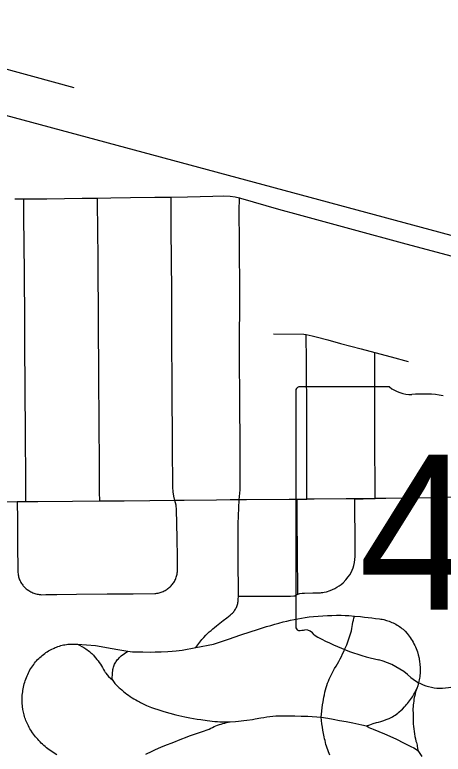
# Model space of a CAD drawing. Extents: x -59 to 82, y -3 to 49.
# Drawn here: x -9.808 to -9.443, y 33.648 to 34.277 of the extents above; entities that cross this region are included whole.
import ezdxf

# ---------------------------------------------------------------- set-up
doc = ezdxf.new("R2010")
doc.units = 0
for name, color, linetype in [('GM_X_City_Street', 7, 'Continuous'), ('GM_X_County_Road', 7, 'Continuous'), ('GM_X_Rail_Line', 7, 'Continuous'), ('GM_X_State_Location', 7, 'Continuous'), ('GM_X_State_Route', 7, 'Continuous'), ('GM_X_State_Shield', 7, 'Continuous')]:
    doc.layers.add(name, color=color, linetype=linetype)

msp = doc.modelspace()

# ---------------------------------------------------------------- linework, layer by layer
at = {"layer": 'GM_X_City_Street'}
msp.add_line((-9.56728, 33.86437), (-9.55882, 33.86448), dxfattribs=at)
for points in [[(-9.83238, 34.23517), (-9.79265, 34.2243), (-9.75737, 34.21464)], [(-9.79819, 33.86225), (-9.79826, 33.87264), (-9.79857, 33.92778), (-9.79869, 33.95064), (-9.79886, 33.96739), (-9.79901, 33.98752), (-9.79909, 34.01587), (-9.79947, 34.05716), (-9.79986, 34.10497), (-9.79982, 34.12003)], [(-9.73528, 33.86284), (-9.73542, 33.8707), (-9.73559, 33.89367), (-9.73581, 33.92953), (-9.73611, 33.96866), (-9.73642, 34.01585), (-9.73663, 34.06552), (-9.73694, 34.09735), (-9.73707, 34.1133), (-9.73714, 34.12069)], [(-9.6714, 33.86328), (-9.67229, 33.86696), (-9.67286, 33.87092), (-9.67292, 33.87464), (-9.67323, 33.90943), (-9.67352, 33.96058), (-9.67382, 34.00154), (-9.6739, 34.01582), (-9.67404, 34.04326), (-9.67422, 34.06626), (-9.67439, 34.09578), (-9.67449, 34.11793), (-9.67451, 34.12146)], [(-9.61724, 33.782), (-9.61734, 33.81513), (-9.61744, 33.84359), (-9.61663, 33.86402), (-9.61561, 33.87262), (-9.61573, 33.91681), (-9.61591, 33.94076), (-9.61624, 33.99301), (-9.61608, 34.03794), (-9.61632, 34.0834), (-9.61646, 34.10937), (-9.6163, 34.12097)], [(-9.58743, 34.00517), (-9.56151, 34.00496), (-9.55939, 34.00463), (-9.55433, 34.0034), (-9.551, 34.00258), (-9.54109, 33.99992), (-9.53038, 33.99704), (-9.51263, 33.99239), (-9.50102, 33.98927), (-9.48713, 33.98551), (-9.47277, 33.9816)], [(-9.55882, 33.86448), (-9.55906, 33.93585), (-9.55935, 33.98121), (-9.55939, 34.00463)], [(-9.50067, 33.86497), (-9.50111, 33.9201), (-9.50102, 33.95517), (-9.5011, 33.98047), (-9.50102, 33.98927)], [(-9.8056, 33.86224), (-9.80544, 33.84711), (-9.80523, 33.82736), (-9.80497, 33.8023), (-9.80482, 33.80102), (-9.80469, 33.80016), (-9.80453, 33.79931), (-9.80432, 33.79846), (-9.80409, 33.79762), (-9.80381, 33.7968), (-9.8035, 33.79599), (-9.80315, 33.79519), (-9.80277, 33.79442), (-9.80235, 33.79365), (-9.8019, 33.79291), (-9.80142, 33.79219), (-9.80091, 33.79149), (-9.80036, 33.79081), (-9.79979, 33.79017), (-9.79919, 33.78954), (-9.79855, 33.78894), (-9.7979, 33.78837), (-9.79722, 33.78783), (-9.79572, 33.78679), (-9.7949, 33.78629), (-9.79406, 33.78582), (-9.79321, 33.78539), (-9.79233, 33.785), (-9.79144, 33.78465), (-9.79054, 33.78433), (-9.78962, 33.78405), (-9.78869, 33.78382), (-9.78775, 33.78362), (-9.78681, 33.78346), (-9.78586, 33.78333), (-9.78491, 33.78325), (-9.78108, 33.78333), (-9.77176, 33.78346), (-9.75516, 33.78367), (-9.72897, 33.78393), (-9.70679, 33.78415), (-9.6884, 33.78433), (-9.68747, 33.78441), (-9.68656, 33.78453), (-9.68564, 33.78469), (-9.68474, 33.78489), (-9.6831, 33.78537), (-9.68209, 33.78573), (-9.68124, 33.78609), (-9.6804, 33.78648), (-9.67958, 33.78692), (-9.67878, 33.78738), (-9.67801, 33.78789), (-9.67725, 33.78842), (-9.67652, 33.78899), (-9.67582, 33.78959), (-9.67514, 33.79022), (-9.67449, 33.79088), (-9.67387, 33.79157), (-9.67328, 33.79229), (-9.67273, 33.79302), (-9.67221, 33.79379), (-9.67172, 33.79458), (-9.67128, 33.79542), (-9.67089, 33.79629), (-9.67052, 33.79716), (-9.6702, 33.79806), (-9.66991, 33.79897), (-9.66966, 33.79988), (-9.66945, 33.80081), (-9.66928, 33.80175), (-9.66915, 33.80269), (-9.66905, 33.80364), (-9.66919, 33.81507), (-9.66938, 33.83098), (-9.66962, 33.84395), (-9.66983, 33.85561), (-9.67026, 33.85941), (-9.6714, 33.86328)], [(-9.56664, 33.78385), (-9.56692, 33.8206), (-9.56712, 33.84604), (-9.56722, 33.85806), (-9.56728, 33.86437)], [(-9.54222, 33.78586), (-9.53919, 33.78683), (-9.53719, 33.78763), (-9.5352, 33.78852), (-9.53328, 33.78956), (-9.53144, 33.79074), (-9.52969, 33.79205), (-9.52804, 33.79348), (-9.52575, 33.79583), (-9.52366, 33.79838), (-9.52243, 33.8002), (-9.52134, 33.8021), (-9.5204, 33.80409), (-9.5196, 33.80614), (-9.51895, 33.80823), (-9.5184, 33.81076), (-9.518, 33.81332), (-9.51776, 33.8159), (-9.51785, 33.83505), (-9.51795, 33.85336), (-9.518, 33.86484)], [(-9.518, 33.86484), (-9.51098, 33.86489), (-9.50067, 33.86497)], [(-9.61724, 33.782), (-9.57295, 33.78213), (-9.57004, 33.7823), (-9.56928, 33.78244), (-9.5682, 33.78293), (-9.56664, 33.78385), (-9.56497, 33.78431), (-9.56305, 33.78449), (-9.56088, 33.78462), (-9.55398, 33.78482), (-9.54745, 33.785), (-9.54639, 33.7851), (-9.54534, 33.78523), (-9.54429, 33.7854), (-9.54222, 33.78586)], [(-9.65361, 33.73839), (-9.64829, 33.74515), (-9.64677, 33.74682), (-9.64487, 33.7488), (-9.64345, 33.7502), (-9.642, 33.75157), (-9.64052, 33.7529), (-9.639, 33.7542), (-9.63746, 33.75545), (-9.63589, 33.75667), (-9.63298, 33.75894), (-9.63008, 33.76121), (-9.62719, 33.76348), (-9.62431, 33.76577), (-9.62364, 33.76632), (-9.623, 33.76691), (-9.62238, 33.76752), (-9.6218, 33.76817), (-9.62124, 33.76884), (-9.62072, 33.76954), (-9.62023, 33.77025), (-9.61977, 33.771), (-9.61935, 33.77176), (-9.61896, 33.77254), (-9.61862, 33.77334), (-9.61831, 33.77415), (-9.61804, 33.77499), (-9.61781, 33.77583), (-9.61762, 33.77668), (-9.61747, 33.77753), (-9.61736, 33.7784), (-9.61729, 33.77927), (-9.61724, 33.782)], [(-9.77183, 33.64718), (-9.77314, 33.64792), (-9.77444, 33.6487), (-9.77572, 33.64951), (-9.77698, 33.65036), (-9.77821, 33.65123), (-9.77942, 33.65214), (-9.78061, 33.65308), (-9.78176, 33.65405), (-9.7829, 33.65505), (-9.78401, 33.65608), (-9.78509, 33.65714), (-9.78614, 33.65822), (-9.78717, 33.65934), (-9.78813, 33.66034), (-9.78996, 33.66243), (-9.79083, 33.6635), (-9.79167, 33.66461), (-9.79248, 33.66573), (-9.794, 33.66805), (-9.79471, 33.66924), (-9.79538, 33.67045), (-9.79602, 33.67168), (-9.79663, 33.67293), (-9.79772, 33.67529), (-9.7982, 33.6764), (-9.79864, 33.67753), (-9.79905, 33.67867), (-9.79942, 33.67983), (-9.79975, 33.68099), (-9.80029, 33.68335), (-9.80068, 33.68575), (-9.80121, 33.69091), (-9.80129, 33.69644), (-9.80121, 33.69782), (-9.80107, 33.6992), (-9.80091, 33.70057), (-9.8007, 33.70194), (-9.80045, 33.7033), (-9.79986, 33.70604), (-9.79952, 33.70742), (-9.79914, 33.70879), (-9.79873, 33.71015), (-9.79826, 33.71149), (-9.79776, 33.71283), (-9.79722, 33.71415), (-9.79664, 33.71545), (-9.79602, 33.71673), (-9.79536, 33.71799), (-9.79467, 33.71924), (-9.79394, 33.72046), (-9.79317, 33.72166), (-9.79237, 33.72284), (-9.79153, 33.72399), (-9.79073, 33.72505), (-9.7899, 33.72608), (-9.78904, 33.72708), (-9.78814, 33.72805), (-9.78722, 33.729), (-9.78626, 33.72992), (-9.78528, 33.7308), (-9.78427, 33.73165), (-9.78324, 33.73247), (-9.78217, 33.73326), (-9.78109, 33.73402), (-9.77997, 33.73473), (-9.77884, 33.73542), (-9.77769, 33.73607), (-9.77651, 33.73668), (-9.77423, 33.7378), (-9.77311, 33.73831), (-9.77198, 33.73879), (-9.77083, 33.73922), (-9.76966, 33.73961), (-9.76848, 33.73996), (-9.7673, 33.74026), (-9.7661, 33.74053), (-9.76489, 33.74076), (-9.76367, 33.74094), (-9.76246, 33.74108), (-9.76123, 33.74118), (-9.76015, 33.7413), (-9.75411, 33.74119), (-9.73891, 33.74016), (-9.73417, 33.73933), (-9.72941, 33.73847), (-9.72467, 33.73759), (-9.71992, 33.73669), (-9.71145, 33.73527), (-9.70745, 33.73482), (-9.69869, 33.73471), (-9.69178, 33.73448), (-9.68816, 33.73457), (-9.68311, 33.73478), (-9.67731, 33.73511), (-9.67369, 33.73537), (-9.67009, 33.73568), (-9.66506, 33.73621), (-9.65361, 33.73839), (-9.63836, 33.7413), (-9.62559, 33.74539), (-9.61529, 33.74903), (-9.60012, 33.75391), (-9.59666, 33.75503), (-9.59319, 33.75613), (-9.58971, 33.75718), (-9.58622, 33.75819), (-9.58272, 33.75916), (-9.57921, 33.7601), (-9.57608, 33.76084), (-9.57293, 33.76155), (-9.56978, 33.76222), (-9.56663, 33.76284), (-9.56346, 33.76342), (-9.56028, 33.76396), (-9.5571, 33.76446), (-9.5532, 33.76478), (-9.54929, 33.76506), (-9.54537, 33.7653), (-9.54147, 33.7655), (-9.53755, 33.76567), (-9.53363, 33.7658), (-9.52972, 33.76589), (-9.5264, 33.76572), (-9.5231, 33.76552), (-9.51848, 33.76515), (-9.51319, 33.76465), (-9.5099, 33.76429), (-9.50672, 33.76393), (-9.50354, 33.76356), (-9.50036, 33.76316), (-9.49719, 33.76273), (-9.49596, 33.76255), (-9.49475, 33.76234), (-9.49353, 33.76209), (-9.49113, 33.76147), (-9.48877, 33.76069), (-9.48762, 33.76025), (-9.48648, 33.75977), (-9.48535, 33.75925), (-9.48424, 33.75869), (-9.48316, 33.7581), (-9.48208, 33.75748), (-9.48104, 33.75682), (-9.48001, 33.75613), (-9.47901, 33.7554), (-9.47802, 33.75464), (-9.47707, 33.75385), (-9.47614, 33.75303), (-9.47524, 33.75218), (-9.47353, 33.7504), (-9.4726, 33.74921), (-9.47172, 33.74799), (-9.47086, 33.74675), (-9.47005, 33.74548), (-9.46926, 33.74419), (-9.46851, 33.74288), (-9.4678, 33.74154), (-9.46713, 33.7402), (-9.4665, 33.73883), (-9.4659, 33.73744), (-9.46534, 33.73604), (-9.46483, 33.73462), (-9.46407, 33.73202), (-9.46345, 33.72939), (-9.4632, 33.72806), (-9.46299, 33.72672), (-9.46267, 33.72403), (-9.46248, 33.72138), (-9.46256, 33.71614), (-9.46268, 33.71484), (-9.46283, 33.71354), (-9.46302, 33.71225), (-9.46326, 33.71096), (-9.46353, 33.70967), (-9.46419, 33.70715), (-9.46458, 33.70589), (-9.4654, 33.70363), (-9.46634, 33.70057), (-9.46675, 33.69902), (-9.46712, 33.69746), (-9.46745, 33.6959), (-9.46774, 33.69433), (-9.46799, 33.69274), (-9.4682, 33.69116), (-9.46837, 33.68957), (-9.46851, 33.68797), (-9.46859, 33.68637), (-9.46841, 33.68097), (-9.46831, 33.67333), (-9.46813, 33.67121), (-9.4679, 33.66909), (-9.46763, 33.66697), (-9.46731, 33.66487), (-9.46693, 33.66277), (-9.46652, 33.66067), (-9.46605, 33.6586), (-9.46571, 33.65751), (-9.4654, 33.65641), (-9.46513, 33.6553), (-9.4649, 33.65419), (-9.46471, 33.65306), (-9.46444, 33.6508), (-9.46113, 33.64565)], [(-9.53927, 33.64672), (-9.54003, 33.64823), (-9.54064, 33.64976), (-9.54121, 33.65129), (-9.54175, 33.65284), (-9.54224, 33.65441), (-9.5427, 33.65599), (-9.54311, 33.65757), (-9.54349, 33.65917), (-9.54383, 33.66078), (-9.54413, 33.66239), (-9.54469, 33.66517), (-9.54521, 33.66796), (-9.54569, 33.67075), (-9.54612, 33.67355), (-9.54652, 33.67635), (-9.54679, 33.67916), (-9.54548, 33.68973), (-9.54515, 33.69203), (-9.54482, 33.6941), (-9.54443, 33.69615), (-9.54401, 33.6982), (-9.54355, 33.70025), (-9.54304, 33.70228), (-9.5425, 33.7043), (-9.5419, 33.70611), (-9.54125, 33.70791), (-9.54056, 33.7097), (-9.53984, 33.71146), (-9.53908, 33.71322), (-9.53828, 33.71496), (-9.53744, 33.71668), (-9.53657, 33.71838), (-9.5353, 33.72038), (-9.53407, 33.72241), (-9.53287, 33.72446), (-9.53171, 33.72653), (-9.53059, 33.72863), (-9.5295, 33.73074), (-9.52845, 33.73287), (-9.52744, 33.73501), (-9.52647, 33.73718), (-9.52572, 33.73885), (-9.52501, 33.74053), (-9.52433, 33.74222), (-9.52368, 33.74393), (-9.52308, 33.74566), (-9.52251, 33.74739), (-9.52198, 33.74914), (-9.52148, 33.7509), (-9.52103, 33.75267), (-9.52061, 33.75446), (-9.52034, 33.75625), (-9.52004, 33.75804), (-9.51969, 33.75983), (-9.51932, 33.76161), (-9.51892, 33.76339), (-9.51848, 33.76515)], [(-9.75411, 33.74119), (-9.74871, 33.73826), (-9.74718, 33.73726), (-9.74405, 33.73506), (-9.74363, 33.73465), (-9.74281, 33.73398), (-9.74203, 33.73327), (-9.74128, 33.73253), (-9.74057, 33.73174), (-9.73991, 33.73092), (-9.7388, 33.72962), (-9.73773, 33.72829), (-9.73669, 33.72694), (-9.73569, 33.72556), (-9.73472, 33.72415), (-9.73379, 33.72272), (-9.7329, 33.72126), (-9.73204, 33.71978), (-9.73123, 33.71829), (-9.73088, 33.71768), (-9.73049, 33.71711), (-9.73008, 33.71655), (-9.72884, 33.71507), (-9.72769, 33.71381), (-9.72585, 33.71205), (-9.72468, 33.71107), (-9.72366, 33.7095), (-9.72304, 33.70866), (-9.7224, 33.70783), (-9.72172, 33.70703), (-9.72102, 33.70626), (-9.72028, 33.70552), (-9.71951, 33.7048), (-9.71872, 33.70412), (-9.71791, 33.70347), (-9.71654, 33.70225), (-9.71515, 33.70107), (-9.71372, 33.69992), (-9.71226, 33.69881), (-9.71078, 33.69774), (-9.70927, 33.6967), (-9.70775, 33.6957), (-9.70619, 33.69474), (-9.70461, 33.69382), (-9.70301, 33.69293), (-9.70146, 33.69204), (-9.70055, 33.69155), (-9.69988, 33.69118), (-9.69829, 33.69037), (-9.69553, 33.68908), (-9.69133, 33.6874), (-9.68313, 33.68466), (-9.68058, 33.68381), (-9.67054, 33.68107), (-9.66281, 33.67948), (-9.65863, 33.67866), (-9.65546, 33.67809), (-9.65227, 33.67756), (-9.64908, 33.67707), (-9.64384, 33.67636), (-9.64167, 33.67605), (-9.63951, 33.67578), (-9.63733, 33.67555), (-9.63515, 33.67537), (-9.63296, 33.67524), (-9.63078, 33.67515), (-9.62421, 33.67516), (-9.61967, 33.67547), (-9.61726, 33.67567), (-9.61486, 33.6759), (-9.61246, 33.67617), (-9.61006, 33.67648), (-9.60529, 33.67721), (-9.60291, 33.67763), (-9.59818, 33.67858), (-9.59565, 33.67897), (-9.59311, 33.67931), (-9.59057, 33.67962), (-9.58802, 33.6799), (-9.58547, 33.68013), (-9.58291, 33.68032), (-9.56926, 33.68012), (-9.56371, 33.67999), (-9.55816, 33.67987), (-9.54679, 33.67916), (-9.54118, 33.67818), (-9.53664, 33.67737), (-9.53105, 33.67635), (-9.52545, 33.67531), (-9.51986, 33.67423), (-9.51202, 33.6726), (-9.50809, 33.67183), (-9.50676, 33.67089), (-9.50607, 33.67046), (-9.50464, 33.6697), (-9.5039, 33.66936), (-9.50238, 33.66878), (-9.49291, 33.66493), (-9.48331, 33.66064), (-9.47617, 33.65707), (-9.47032, 33.65414), (-9.4679, 33.65292), (-9.46557, 33.65155), (-9.46444, 33.6508)], [(-9.72468, 33.71107), (-9.72434, 33.7168), (-9.72419, 33.71883), (-9.72404, 33.71974), (-9.72384, 33.72064), (-9.72361, 33.72152), (-9.72333, 33.72239), (-9.723, 33.72326), (-9.7226, 33.72412), (-9.72216, 33.72497), (-9.72168, 33.72579), (-9.72117, 33.72659), (-9.72062, 33.72737), (-9.72004, 33.72812), (-9.71942, 33.72885), (-9.71877, 33.72955), (-9.7181, 33.73022), (-9.71694, 33.73122), (-9.71145, 33.73527)], [(-9.50809, 33.67183), (-9.50527, 33.67272), (-9.50244, 33.6736), (-9.49962, 33.67449), (-9.4978, 33.67498), (-9.49599, 33.67551), (-9.49419, 33.67608), (-9.49063, 33.67733), (-9.48887, 33.67801), (-9.48713, 33.67873), (-9.48597, 33.67941), (-9.48484, 33.68013), (-9.48373, 33.68087), (-9.48265, 33.68166), (-9.48158, 33.68247), (-9.48055, 33.68332), (-9.47855, 33.6851), (-9.4776, 33.68604), (-9.47591, 33.68784), (-9.47495, 33.68881), (-9.47403, 33.68982), (-9.47313, 33.69085), (-9.47227, 33.6919), (-9.47143, 33.69298), (-9.47063, 33.69408), (-9.46986, 33.6952), (-9.46912, 33.69635), (-9.46841, 33.69752), (-9.46774, 33.69871), (-9.4671, 33.69991), (-9.4654, 33.70363)], [(-9.69608, 33.64751), (-9.69063, 33.65013), (-9.6878, 33.65156), (-9.68314, 33.65351), (-9.67835, 33.65548), (-9.67361, 33.6574), (-9.66552, 33.6606), (-9.66217, 33.66188), (-9.65881, 33.66311), (-9.65543, 33.6643), (-9.65203, 33.66544), (-9.64862, 33.66653), (-9.64222, 33.66899), (-9.6408, 33.66972), (-9.63936, 33.67042), (-9.63792, 33.67107), (-9.63644, 33.67168), (-9.63496, 33.67226), (-9.63346, 33.6728), (-9.63195, 33.67329), (-9.63042, 33.67375), (-9.62889, 33.67416), (-9.62734, 33.67454), (-9.62421, 33.67516)]]:
    msp.add_lwpolyline(points, dxfattribs=at)
at = {"layer": 'GM_X_County_Road'}
for points in [[(-9.80765, 34.11987), (-9.79982, 34.12003), (-9.78042, 34.12013), (-9.7502, 34.12052), (-9.73714, 34.12069), (-9.72596, 34.12082), (-9.70921, 34.12103), (-9.6883, 34.12129), (-9.67451, 34.12146), (-9.66056, 34.12167), (-9.63904, 34.12233), (-9.63025, 34.12246), (-9.62436, 34.12233), (-9.61993, 34.12171), (-9.6163, 34.12097), (-9.61535, 34.12069)], [(-9.61535, 34.12069), (-9.58295, 34.11107), (-9.56622, 34.10653), (-9.5194, 34.09381), (-9.4777, 34.08268), (-9.44066, 34.07251), (-9.43099, 34.07014), (-9.3769, 34.05488), (-9.35716, 34.04985), (-9.33277, 34.04431), (-9.32065, 34.04203), (-9.31415, 34.04175)]]:
    msp.add_lwpolyline(points, dxfattribs=at)
at = {"layer": 'GM_X_Rail_Line'}
msp.add_lwpolyline([(-10.13279, 34.27653), (-8.7034, 33.89174), (-8.31161, 33.78607), (-8.27858, 33.77691)], dxfattribs=at)
at = {"layer": 'GM_X_State_Route'}
msp.add_line((-9.55882, 33.86448), (-9.56728, 33.86437), dxfattribs=at)
for points in [[(-9.37644, 33.86837), (-9.38872, 33.86791), (-9.41302, 33.86699), (-9.43088, 33.86634), (-9.43947, 33.86599), (-9.4457, 33.86576), (-9.46649, 33.86526), (-9.49171, 33.865), (-9.50067, 33.86497)], [(-9.56728, 33.86437), (-9.57395, 33.86428), (-9.61029, 33.86394), (-9.61663, 33.86402), (-9.62426, 33.86386), (-9.6359, 33.86363), (-9.66352, 33.86335), (-9.6714, 33.86328), (-9.69255, 33.86312), (-9.71456, 33.86292), (-9.73528, 33.86284), (-9.75843, 33.86246), (-9.78807, 33.86218), (-9.79819, 33.86225), (-9.8056, 33.86224), (-9.82073, 33.86192)], [(-9.518, 33.86484), (-9.52551, 33.86476), (-9.5527, 33.86456), (-9.55882, 33.86448)], [(-9.50067, 33.86497), (-9.51098, 33.86489), (-9.518, 33.86484)]]:
    msp.add_lwpolyline(points, dxfattribs=at)
at = {"layer": 'GM_X_State_Shield'}
for p, q in [((-9.56843, 33.95653), (-9.56843, 33.75641)), ((-9.48862, 33.95998), (-9.56584, 33.95998))]:
    msp.add_line(p, q, dxfattribs=at)
for centre, radius, start, end in [((-9.56541, 33.95696), 0.00305, 98.1301, 188.1301), ((-9.47023, 33.98321), 0.02963, 231.61951, 271.11188), ((-9.46041, 33.84763), 0.10636, 80.48669, 94.98827), ((-9.56538, 33.75597), 0.00308, 171.95839, 258.30661), ((-9.56492, 33.77645), 0.02352, 267.33899, 280.60386), ((-9.56011, 33.74487), 0.00848, 29.74838, 93.27175), ((-9.45305, 33.92467), 0.20192, 240.41292, 257.1985), ((-9.51325, 33.66651), 0.06318, 47.18416, 75.83597), ((-9.44492, 33.74387), 0.04009, 230.70037, 286.29184)]:
    msp.add_arc(centre, radius, start, end, dxfattribs=at)

# ---------------------------------------------------------------- texts
at = {"layer": 'GM_X_State_Location'}
msp.add_text('43', height=0.000189, rotation=0.00001, dxfattribs=at).set_placement((-9.48726, 33.82939))
at = {"layer": 'GM_X_State_Shield'}
msp.add_text('43', height=0.131836, dxfattribs=at).set_placement((-9.51478, 33.77052))

doc.saveas('drawing.dxf')
